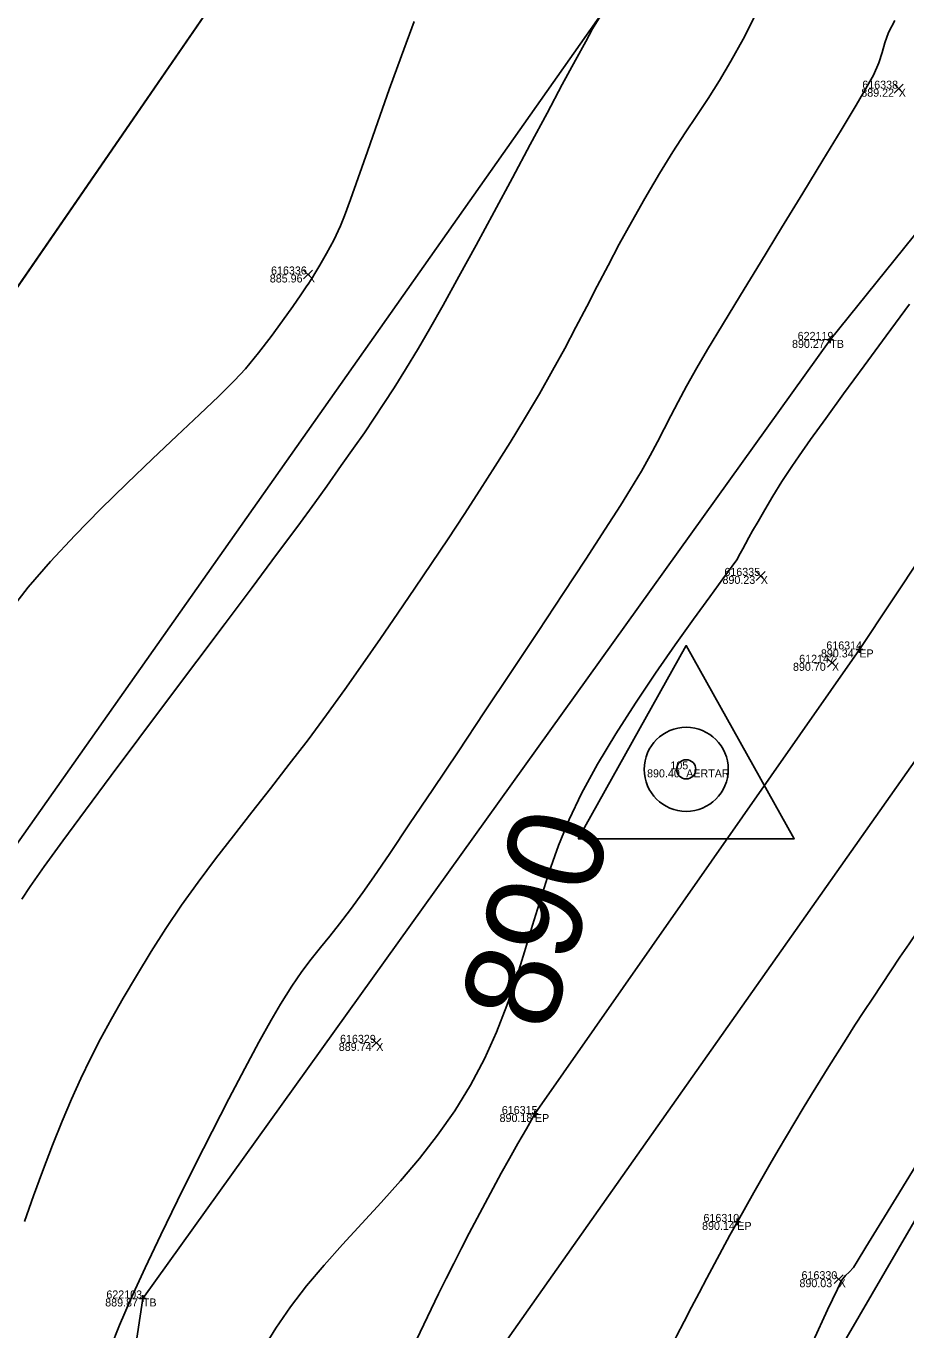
# Model space of a CAD drawing. Extents: x 1957117 to 1971063, y 701601 to 715861.
# Drawn here: x 1964047.6 to 1964086, y 707595.4 to 707652.4 of the extents above; entities that cross this region are included whole.
import ezdxf

# ---------------------------------------------------------------- set-up
doc = ezdxf.new("R2010")
doc.units = 0
for name, color, linetype in [('AP_X_Lights', 7, 'Continuous'), ('DT_X_Break_Line', 7, 'Continuous'), ('DT_X_Contour_Major', 7, 'Continuous'), ('DT_X_Contour_Minor', 7, 'Continuous'), ('DT_X_TIN_Hull', 7, 'Continuous'), ('GE_X_CL_20', 7, 'Continuous'), ('PM_P_Cells', 7, 'Continuous'), ('PV_P_Bikeway', 7, 'Continuous'), ('PV_P_Drive', 7, 'Continuous'), ('PV_P_Shoulder', 7, 'Continuous'), ('RS_Raster1', 7, 'Continuous'), ('RW_X_Esmt_RR', 7, 'Continuous'), ('SC_Scratch1', 7, 'Continuous'), ('SC_Shading5', 7, 'Continuous')]:
    doc.layers.add(name, color=color, linetype=linetype)

msp = doc.modelspace()

# ---------------------------------------------------------------- linework, layer by layer
at = {"layer": 'AP_X_Lights'}
for p, q in [((1964085.533, 707649.454), (1964085.921, 707649.844)), ((1964085.533, 707649.844), (1964085.921, 707649.454)), ((1964059.711, 707641.33), (1964060.099, 707641.72)), ((1964059.711, 707641.72), (1964060.099, 707641.33)), ((1964079.503, 707628.149), (1964079.891, 707628.539)), ((1964079.503, 707628.539), (1964079.891, 707628.149)), ((1964082.615, 707624.349), (1964083.003, 707624.739)), ((1964082.615, 707624.739), (1964083.003, 707624.349)), ((1964062.696, 707607.729), (1964063.084, 707608.119)), ((1964062.696, 707608.119), (1964063.084, 707607.729)), ((1964082.905, 707597.394), (1964083.293, 707597.784)), ((1964082.905, 707597.784), (1964083.293, 707597.394))]:
    msp.add_line(p, q, dxfattribs=at)
at = {"layer": 'DT_X_Break_Line'}
for points in [[(1964215.348, 707849.991), (1964199.095, 707830.992), (1964184.345, 707810.28), (1964157.454, 707769.921), (1964105.597, 707743.654), (1964082.804, 707698.924), (1964056.951, 707655.15), (1964027.146, 707611.821)], [(1964234.336, 707837.283), (1964219.172, 707816.318), (1964204.625, 707796.74), (1964173.397, 707757.684), (1964137.439, 707722.534), (1964113.742, 707677.186), (1964082.736, 707638.664), (1964052.689, 707596.746)], [(1964076.041, 707582.299), (1964101.146, 707625.442), (1964134.215, 707662.357), (1964154.84, 707709.053), (1964196.268, 707741.532), (1964214.51, 707789.218), (1964229.862, 707807.876), (1964246.545, 707830.012)], [(1964044.458, 707542.304), (1964052.689, 707596.746)]]:
    msp.add_lwpolyline(points, dxfattribs=at)
at = {"layer": 'DT_X_Contour_Major'}
for points in [[(1964086.194, 707640.228), (1964085.176, 707638.848), (1964084.209, 707637.53), (1964083.32, 707636.31), (1964082.534, 707635.224), (1964081.877, 707634.309), (1964081.375, 707633.6), (1964081.052, 707633.132), (1964080.62, 707632.468), (1964080.224, 707631.829), (1964079.873, 707631.239), (1964079.576, 707630.726), (1964079.342, 707630.313), (1964079.18, 707630.026), (1964079.028, 707629.751), (1964078.916, 707629.533), (1964078.802, 707629.317), (1964078.645, 707629.045), (1964078.45, 707628.767), (1964078.045, 707628.215), (1964077.468, 707627.43), (1964076.758, 707626.453), (1964075.953, 707625.324), (1964075.092, 707624.084), (1964074.215, 707622.773), (1964073.358, 707621.433), (1964072.561, 707620.104), (1964071.863, 707618.826), (1964071.327, 707617.694), (1964070.862, 707616.549), (1964070.452, 707615.396), (1964070.079, 707614.235), (1964069.725, 707613.068), (1964069.372, 707611.898), (1964069.004, 707610.727), (1964068.601, 707609.557), (1964068.148, 707608.39), (1964067.625, 707607.228), (1964067.016, 707606.073), (1964066.323, 707604.953), (1964065.571, 707603.888), (1964064.774, 707602.87), (1964063.946, 707601.891), (1964063.101, 707600.943), (1964062.255, 707600.018), (1964061.42, 707599.108), (1964060.613, 707598.204), (1964059.847, 707597.3), (1964059.136, 707596.386), (1964058.496, 707595.454), (1964057.778, 707594.27)], [(1964086.194, 707640.228), (1964085.176, 707638.848), (1964084.209, 707637.53), (1964083.32, 707636.31), (1964082.534, 707635.224), (1964081.877, 707634.309), (1964081.375, 707633.6), (1964081.052, 707633.132), (1964080.62, 707632.468), (1964080.224, 707631.829), (1964079.873, 707631.239), (1964079.576, 707630.726), (1964079.342, 707630.313), (1964079.18, 707630.026), (1964079.028, 707629.751), (1964078.916, 707629.533), (1964078.802, 707629.317), (1964078.645, 707629.045), (1964078.45, 707628.767), (1964078.045, 707628.215), (1964077.468, 707627.43), (1964076.758, 707626.453), (1964075.953, 707625.324), (1964075.092, 707624.084), (1964074.215, 707622.773), (1964073.358, 707621.433), (1964072.561, 707620.104), (1964071.863, 707618.826), (1964071.327, 707617.694), (1964070.862, 707616.549), (1964070.452, 707615.396), (1964070.079, 707614.235), (1964069.725, 707613.068), (1964069.372, 707611.898), (1964069.004, 707610.727), (1964068.601, 707609.557), (1964068.148, 707608.39), (1964067.625, 707607.228), (1964067.016, 707606.073), (1964066.323, 707604.953), (1964065.571, 707603.888), (1964064.774, 707602.87), (1964063.946, 707601.891), (1964063.101, 707600.943), (1964062.255, 707600.018), (1964061.42, 707599.108), (1964060.613, 707598.204), (1964059.847, 707597.3), (1964059.136, 707596.386), (1964058.496, 707595.454), (1964057.778, 707594.27)], [(1964081.986, 707594.886), (1964082.616, 707596.245), (1964083.045, 707597.159), (1964083.226, 707597.53), (1964083.397, 707597.745), (1964083.558, 707597.899), (1964083.743, 707598.107), (1964083.908, 707598.366), (1964084.294, 707598.993), (1964084.874, 707599.937), (1964085.617, 707601.147), (1964086.494, 707602.573)], [(1964081.986, 707594.886), (1964082.616, 707596.245), (1964083.045, 707597.159), (1964083.226, 707597.53), (1964083.397, 707597.745), (1964083.558, 707597.899), (1964083.743, 707598.107), (1964083.908, 707598.366), (1964084.294, 707598.993), (1964084.874, 707599.937), (1964085.617, 707601.147), (1964086.494, 707602.573)]]:
    msp.add_lwpolyline(points, dxfattribs=at)
at = {"layer": 'DT_X_Contour_Minor'}
for points in [[(1964046.841, 707626.775), (1964047.68, 707627.849), (1964048.652, 707628.97), (1964049.718, 707630.115), (1964050.841, 707631.26), (1964051.985, 707632.384), (1964053.111, 707633.464), (1964054.182, 707634.476), (1964055.161, 707635.399), (1964056.011, 707636.208), (1964056.694, 707636.882), (1964057.172, 707637.398), (1964057.742, 707638.095), (1964058.293, 707638.811), (1964058.8, 707639.501), (1964059.242, 707640.123), (1964059.594, 707640.633), (1964059.834, 707640.987), (1964059.939, 707641.143), (1964060.024, 707641.266), (1964060.104, 707641.392), (1964060.21, 707641.567), (1964060.428, 707641.933), (1964060.715, 707642.437), (1964061.031, 707643.027), (1964061.335, 707643.649), (1964061.51, 707644.086), (1964061.771, 707644.803), (1964062.107, 707645.758), (1964062.508, 707646.907), (1964062.963, 707648.207), (1964063.462, 707649.617), (1964063.994, 707651.092), (1964064.549, 707652.59)], [(1964046.841, 707626.775), (1964047.68, 707627.849), (1964048.652, 707628.97), (1964049.718, 707630.115), (1964050.841, 707631.26), (1964051.985, 707632.384), (1964053.111, 707633.464), (1964054.182, 707634.476), (1964055.161, 707635.399), (1964056.011, 707636.208), (1964056.694, 707636.882), (1964057.172, 707637.398), (1964057.742, 707638.095), (1964058.293, 707638.811), (1964058.8, 707639.501), (1964059.242, 707640.123), (1964059.594, 707640.633), (1964059.834, 707640.987), (1964059.939, 707641.143), (1964060.024, 707641.266), (1964060.104, 707641.392), (1964060.21, 707641.567), (1964060.428, 707641.933), (1964060.715, 707642.437), (1964061.031, 707643.027), (1964061.335, 707643.649), (1964061.51, 707644.086), (1964061.771, 707644.803), (1964062.107, 707645.758), (1964062.508, 707646.907), (1964062.963, 707648.207), (1964063.462, 707649.617), (1964063.994, 707651.092), (1964064.549, 707652.59)], [(1964047.394, 707614.212), (1964047.762, 707614.765), (1964048.376, 707615.631), (1964049.197, 707616.761), (1964050.187, 707618.104), (1964051.305, 707619.61), (1964052.514, 707621.229), (1964053.773, 707622.912), (1964055.044, 707624.608), (1964056.288, 707626.267), (1964057.466, 707627.839), (1964058.537, 707629.275), (1964059.464, 707630.524), (1964060.208, 707631.536), (1964060.728, 707632.261), (1964061.363, 707633.165), (1964061.901, 707633.93), (1964062.371, 707634.606), (1964062.804, 707635.239), (1964063.227, 707635.877), (1964063.672, 707636.569), (1964064.166, 707637.363), (1964064.739, 707638.305), (1964065.221, 707639.13), (1964065.819, 707640.19), (1964066.506, 707641.435), (1964067.256, 707642.81), (1964068.042, 707644.265), (1964068.839, 707645.746), (1964069.618, 707647.202), (1964070.355, 707648.579), (1964071.023, 707649.826), (1964071.595, 707650.891), (1964072.045, 707651.719), (1964072.346, 707652.261), (1964072.746, 707652.93)], [(1964047.394, 707614.212), (1964047.762, 707614.765), (1964048.376, 707615.631), (1964049.197, 707616.761), (1964050.187, 707618.104), (1964051.305, 707619.61), (1964052.514, 707621.229), (1964053.773, 707622.912), (1964055.044, 707624.608), (1964056.288, 707626.267), (1964057.466, 707627.839), (1964058.537, 707629.275), (1964059.464, 707630.524), (1964060.208, 707631.536), (1964060.728, 707632.261), (1964061.363, 707633.165), (1964061.901, 707633.93), (1964062.371, 707634.606), (1964062.804, 707635.239), (1964063.227, 707635.877), (1964063.672, 707636.569), (1964064.166, 707637.363), (1964064.739, 707638.305), (1964065.221, 707639.13), (1964065.819, 707640.19), (1964066.506, 707641.435), (1964067.256, 707642.81), (1964068.042, 707644.265), (1964068.839, 707645.746), (1964069.618, 707647.202), (1964070.355, 707648.579), (1964071.023, 707649.826), (1964071.595, 707650.891), (1964072.045, 707651.719), (1964072.346, 707652.261), (1964072.746, 707652.93)], [(1964047.511, 707600.105), (1964047.91, 707601.238), (1964048.298, 707602.297), (1964048.741, 707603.455), (1964049.16, 707604.504), (1964049.569, 707605.468), (1964049.977, 707606.372), (1964050.396, 707607.24), (1964050.838, 707608.098), (1964051.313, 707608.97), (1964051.832, 707609.881), (1964052.407, 707610.855), (1964053.05, 707611.917), (1964053.692, 707612.928), (1964054.381, 707613.938), (1964055.108, 707614.949), (1964055.867, 707615.964), (1964056.652, 707616.984), (1964057.455, 707618.013), (1964058.27, 707619.054), (1964059.091, 707620.108), (1964059.91, 707621.179), (1964060.721, 707622.268), (1964061.517, 707623.379), (1964062.298, 707624.497), (1964063.07, 707625.607), (1964063.83, 707626.708), (1964064.577, 707627.801), (1964065.311, 707628.886), (1964066.031, 707629.962), (1964066.735, 707631.03), (1964067.422, 707632.09), (1964068.092, 707633.141), (1964068.743, 707634.184), (1964069.375, 707635.218), (1964070.02, 707636.31), (1964070.599, 707637.33), (1964071.128, 707638.293), (1964071.619, 707639.217), (1964072.089, 707640.118), (1964072.551, 707641.012), (1964073.021, 707641.916), (1964073.514, 707642.846), (1964074.043, 707643.818), (1964074.624, 707644.849), (1964075.268, 707645.942), (1964075.854, 707646.881), (1964076.394, 707647.712), (1964076.903, 707648.479), (1964077.396, 707649.227), (1964077.888, 707650.003), (1964078.393, 707650.849), (1964078.926, 707651.813), (1964079.5, 707652.938)], [(1964047.511, 707600.105), (1964047.91, 707601.238), (1964048.298, 707602.297), (1964048.741, 707603.455), (1964049.16, 707604.504), (1964049.569, 707605.468), (1964049.977, 707606.372), (1964050.396, 707607.24), (1964050.838, 707608.098), (1964051.313, 707608.97), (1964051.832, 707609.881), (1964052.407, 707610.855), (1964053.05, 707611.917), (1964053.692, 707612.928), (1964054.381, 707613.938), (1964055.108, 707614.949), (1964055.867, 707615.964), (1964056.652, 707616.984), (1964057.455, 707618.013), (1964058.27, 707619.054), (1964059.091, 707620.108), (1964059.91, 707621.179), (1964060.721, 707622.268), (1964061.517, 707623.379), (1964062.298, 707624.497), (1964063.07, 707625.607), (1964063.83, 707626.708), (1964064.577, 707627.801), (1964065.311, 707628.886), (1964066.031, 707629.962), (1964066.735, 707631.03), (1964067.422, 707632.09), (1964068.092, 707633.141), (1964068.743, 707634.184), (1964069.375, 707635.218), (1964070.02, 707636.31), (1964070.599, 707637.33), (1964071.128, 707638.293), (1964071.619, 707639.217), (1964072.089, 707640.118), (1964072.551, 707641.012), (1964073.021, 707641.916), (1964073.514, 707642.846), (1964074.043, 707643.818), (1964074.624, 707644.849), (1964075.268, 707645.942), (1964075.854, 707646.881), (1964076.394, 707647.712), (1964076.903, 707648.479), (1964077.396, 707649.227), (1964077.888, 707650.003), (1964078.393, 707650.849), (1964078.926, 707651.813), (1964079.5, 707652.938)], [(1964085.55, 707652.631), (1964085.286, 707652.103), (1964085.124, 707651.658), (1964085.001, 707651.237), (1964084.853, 707650.782), (1964084.617, 707650.236), (1964084.354, 707649.76), (1964083.869, 707648.936), (1964083.208, 707647.835), (1964082.413, 707646.526), (1964081.531, 707645.08), (1964080.607, 707643.566), (1964079.683, 707642.054), (1964078.806, 707640.616), (1964078.021, 707639.32), (1964077.371, 707638.237), (1964076.902, 707637.438), (1964076.451, 707636.636), (1964076.081, 707635.95), (1964075.765, 707635.342), (1964075.474, 707634.773), (1964075.181, 707634.206), (1964074.858, 707633.602), (1964074.477, 707632.923), (1964074.01, 707632.132), (1964073.566, 707631.419), (1964072.899, 707630.382), (1964072.05, 707629.078), (1964071.059, 707627.568), (1964069.964, 707625.911), (1964068.807, 707624.166), (1964067.627, 707622.393), (1964066.465, 707620.652), (1964065.359, 707619.001), (1964064.35, 707617.501), (1964063.479, 707616.211), (1964062.784, 707615.189), (1964062.306, 707614.497), (1964061.765, 707613.749), (1964061.289, 707613.127), (1964060.856, 707612.59), (1964060.45, 707612.091), (1964060.051, 707611.589), (1964059.639, 707611.039), (1964059.197, 707610.398), (1964058.705, 707609.622), (1964058.291, 707608.912), (1964057.761, 707607.956), (1964057.14, 707606.798), (1964056.45, 707605.482), (1964055.715, 707604.053), (1964054.959, 707602.554), (1964054.204, 707601.031), (1964053.475, 707599.527), (1964052.794, 707598.086), (1964052.186, 707596.754), (1964051.673, 707595.573), (1964051.279, 707594.589)], [(1964085.55, 707652.631), (1964085.286, 707652.103), (1964085.124, 707651.658), (1964085.001, 707651.237), (1964084.853, 707650.782), (1964084.617, 707650.236), (1964084.354, 707649.76), (1964083.869, 707648.936), (1964083.208, 707647.835), (1964082.413, 707646.526), (1964081.531, 707645.08), (1964080.607, 707643.566), (1964079.683, 707642.054), (1964078.806, 707640.616), (1964078.021, 707639.32), (1964077.371, 707638.237), (1964076.902, 707637.438), (1964076.451, 707636.636), (1964076.081, 707635.95), (1964075.765, 707635.342), (1964075.474, 707634.773), (1964075.181, 707634.206), (1964074.858, 707633.602), (1964074.477, 707632.923), (1964074.01, 707632.132), (1964073.566, 707631.419), (1964072.899, 707630.382), (1964072.05, 707629.078), (1964071.059, 707627.568), (1964069.964, 707625.911), (1964068.807, 707624.166), (1964067.627, 707622.393), (1964066.465, 707620.652), (1964065.359, 707619.001), (1964064.35, 707617.501), (1964063.479, 707616.211), (1964062.784, 707615.189), (1964062.306, 707614.497), (1964061.765, 707613.749), (1964061.289, 707613.127), (1964060.856, 707612.59), (1964060.45, 707612.091), (1964060.051, 707611.589), (1964059.639, 707611.039), (1964059.197, 707610.398), (1964058.705, 707609.622), (1964058.291, 707608.912), (1964057.761, 707607.956), (1964057.14, 707606.798), (1964056.45, 707605.482), (1964055.715, 707604.053), (1964054.959, 707602.554), (1964054.204, 707601.031), (1964053.475, 707599.527), (1964052.794, 707598.086), (1964052.186, 707596.754), (1964051.673, 707595.573), (1964051.279, 707594.589)]]:
    msp.add_lwpolyline(points, dxfattribs=at)
at = {"layer": 'DT_X_TIN_Hull'}
msp.add_lwpolyline([(1964424.104, 708190.997), (1964395.101, 708149.619), (1964365.854, 708109.886), (1964308.263, 708028.505), (1964281.464, 707987.544), (1964251.004, 707946.454), (1964225.108, 707905.389), (1964196.172, 707863.514), (1964166.104, 707823.11), (1964136.115, 707784.278), (1964105.597, 707743.654), (1964082.804, 707698.924), (1964056.951, 707655.15), (1964027.146, 707611.821), (1964008.198, 707598.035), (1963983.898, 707595.126), (1963975.155, 707521.673), (1963940.142, 707371.501), (1963857.209, 707326.887)], dxfattribs=at)
at = {"layer": 'GE_X_CL_20'}
msp.add_lwpolyline([(1964578.061, 708318.542), (1963713.717, 707090.878)], dxfattribs=at)
at = {"layer": 'PM_P_Cells'}
msp.add_lwpolyline([(1964069.825, 707604.813), (1964084.006, 707625.129), (1964096.501, 707643.935)], dxfattribs=at)
for centre, radius, start, end in [((1964212.552, 707525.838), 153.095, 142.1628, 159.24182), ((1964176.375, 707542.697), 123.334, 149.75863, 171.83782)]:
    msp.add_arc(centre, radius, start, end, dxfattribs=at)
at = {"layer": 'PV_P_Bikeway'}
msp.add_lwpolyline([(1964071.713, 707616.848), (1964081.163, 707616.848), (1964076.438, 707625.3)], close=True, dxfattribs=at)
for radius in [1.838, 0.42]:
    msp.add_circle((1964076.438, 707619.884), radius, dxfattribs=at)
at = {"layer": 'PV_P_Drive'}
for p, q in [((1964082.59, 707638.664), (1964082.882, 707638.664)), ((1964082.736, 707638.81), (1964082.736, 707638.518)), ((1964082.736, 707638.664), (1964082.736, 707638.664)), ((1964084.006, 707625.275), (1964084.006, 707624.983)), ((1964083.86, 707625.129), (1964084.152, 707625.129)), ((1964084.006, 707625.129), (1964084.006, 707625.129)), ((1964069.679, 707604.813), (1964069.971, 707604.813)), ((1964069.825, 707604.959), (1964069.825, 707604.667)), ((1964069.825, 707604.813), (1964069.825, 707604.813)), ((1964078.524, 707600.093), (1964078.816, 707600.093)), ((1964078.67, 707600.239), (1964078.67, 707599.947)), ((1964078.67, 707600.093), (1964078.67, 707600.093)), ((1964052.543, 707596.746), (1964052.835, 707596.746)), ((1964052.689, 707596.892), (1964052.689, 707596.6)), ((1964052.689, 707596.746), (1964052.689, 707596.746))]:
    msp.add_line(p, q, dxfattribs=at)
at = {"layer": 'RW_X_Esmt_RR'}
msp.add_lwpolyline([(1963697.364, 707102.392), (1963811.822, 707264.962), (1963799.822, 707265.288), (1964553.531, 708335.813)], dxfattribs=at)
at = {"layer": 'SC_Shading5'}
for points in [[(1963589.678, 706586.994), (1963626.625, 706689.548), (1963651.76, 706746.832), (1963668.09, 706778.596), (1963682.768, 706805.402), (1963734.424, 706911.594), (1963826.849, 707116.717), (1963877.258, 707215.645), (1963964.981, 707354.472), (1964070.526, 707509.355), (1964132.574, 707601.994), (1964163.9, 707642.169), (1964191.2, 707685.167), (1964278.98, 707807.131), (1964326.11, 707874.364), (1964396.427, 707968.962), (1964508.519, 708133.679), (1964655.588, 708336.552), (1964745.319, 708429.172), (1964840.327, 708522.317), (1964988.178, 708660.245), (1965089.796, 708739.041), (1965251.743, 708835.216), (1965415.807, 708922.048), (1965866.2, 709149.38), (1966173.543, 709294.131), (1966283.627, 709338.196), (1966534.003, 709419.214), (1966689.084, 709471.266), (1967008.468, 709641.817), (1967166.677, 709750.124), (1967422.113, 709931.083), (1967818.707, 710198.831), (1968187.021, 710459.852), (1968360.589, 710592.493), (1968496.543, 710707.847), (1968606.427, 710809.378), (1968733.391, 710937.091), (1968807.28, 711025.4), (1968843.008, 711077.094), (1968863.233, 711106.099), (1968909.747, 711171.311), (1968974.133, 711279.559), (1969130.932, 711546.915), (1969247.433, 711744.686), (1969402.714, 712016.424), (1969505.287, 712191.789), (1969666.311, 712460.805), (1969771.586, 712639.896), (1969880.058, 712820.917), (1969964.994, 712955.706), (1969990.005, 713000.084), (1970030.065, 713068.479)], [(1963609.915, 706579.703), (1963646.615, 706681.572), (1963671.193, 706737.585), (1963687.092, 706768.511), (1963701.884, 706795.526), (1963753.906, 706902.469), (1963846.249, 707107.41), (1963895.973, 707204.994), (1963982.966, 707342.667), (1964088.35, 707497.312), (1964150.015, 707589.379), (1964181.502, 707629.761), (1964209.024, 707673.109), (1964296.517, 707794.674), (1964343.552, 707861.772), (1964413.958, 707956.489), (1964526.123, 708121.313), (1964672.104, 708322.686), (1964760.576, 708414.006), (1964855.195, 708506.77), (1965002.134, 708643.847), (1965101.925, 708721.226), (1965262.272, 708816.451), (1965425.685, 708902.939), (1965875.63, 709130.044), (1966182.13, 709274.398), (1966290.944, 709317.954), (1966540.737, 709398.785), (1966697.632, 709451.445), (1967019.644, 709623.399), (1967178.971, 709732.471), (1967434.35, 709913.39), (1967830.945, 710181.14), (1968199.774, 710442.525), (1968374.086, 710575.735), (1968510.806, 710691.739), (1968621.36, 710793.889), (1968749.296, 710922.58), (1968824.413, 711012.355), (1968860.678, 711064.827), (1968880.812, 711093.701), (1968927.778, 711159.547), (1968992.655, 711268.62), (1969149.476, 711536.015), (1969266.039, 711733.891), (1969421.336, 712005.657), (1969523.8, 712180.835), (1969684.812, 712449.831), (1969790.084, 712628.917), (1969898.385, 712809.653), (1969983.474, 712944.685), (1970008.657, 712989.367), (1970048.626, 713057.607)]]:
    msp.add_spline(points, degree=3, dxfattribs=at)

# ---------------------------------------------------------------- texts
at = {"layer": 'DT_X_Contour_Major'}
msp.add_text('890', height=4.2, rotation=73.1159, dxfattribs=at).set_placement((1964070.471, 707608.297))
at = {"layer": 'PV_P_Shoulder'}
for s, p in [('889.22', (1964084.09, 707649.299)), ('885.96', (1964058.238, 707641.175)), ('890.27', (1964081.063, 707638.314)), ('890.23', (1964078.024, 707627.994)), ('890.34', (1964082.325, 707624.779)), ('890.70', (1964081.106, 707624.194)), ('890.40', (1964074.727, 707619.534)), ('889.74', (1964061.253, 707607.574)), ('890.18', (1964068.282, 707604.463)), ('890.14', (1964077.132, 707599.743)), ('890.03', (1964081.388, 707597.239)), ('889.87', (1964051.044, 707596.396))]:
    msp.add_text(s, height=0.35, dxfattribs=at).set_placement(p)
at = {"layer": 'RS_Raster1'}
for s, p in [('616338', (1964084.134, 707649.649)), ('616336', (1964058.293, 707641.525)), ('622119', (1964081.309, 707638.664)), ('616335', (1964078.107, 707628.344)), ('616314', (1964082.562, 707625.129)), ('612147', (1964081.376, 707624.544)), ('105', (1964075.747, 707619.884)), ('616329', (1964061.308, 707607.924)), ('616315', (1964068.379, 707604.813)), ('616310', (1964077.193, 707600.093)), ('616330', (1964081.479, 707597.589)), ('622103', (1964051.094, 707596.746))]:
    msp.add_text(s, height=0.35, dxfattribs=at).set_placement(p)
at = {"layer": 'SC_Scratch1'}
for s, p in [('X', (1964085.727, 707649.299)), ('X', (1964059.905, 707641.175)), ('TB', (1964082.736, 707638.314)), ('X', (1964079.697, 707627.994)), ('EP', (1964084.006, 707624.779)), ('X', (1964082.809, 707624.194)), ('AERTAR', (1964076.438, 707619.534)), ('X', (1964062.89, 707607.574)), ('EP', (1964069.825, 707604.463)), ('EP', (1964078.67, 707599.743)), ('X', (1964083.099, 707597.239)), ('TB', (1964052.689, 707596.396))]:
    msp.add_text(s, height=0.35, dxfattribs=at).set_placement(p)

doc.saveas('drawing.dxf')
